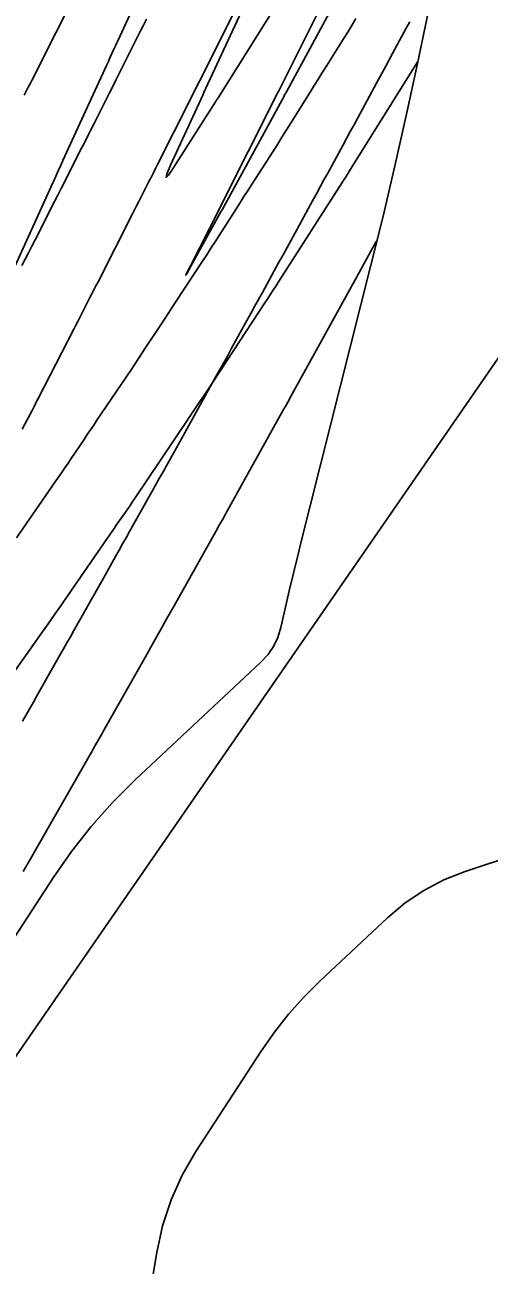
# Model space of a CAD drawing. Extents: x 1005228 to 1008882, y 1883389 to 1885754.
# Drawn here: x 1008382.43 to 1008400.95, y 1884761.32 to 1884810.83 of the extents above; entities that cross this region are included whole.
import ezdxf

# ---------------------------------------------------------------- set-up
doc = ezdxf.new("R2010")
doc.units = 0
for name, color, linetype in [('ATDIMS', 7, 'Continuous'), ('C-ANNO-NOTE', 7, 'Continuous'), ('R_Erosion', 7, 'Continuous'), ('TSOBSTACLE', 7, 'Continuous')]:
    doc.layers.add(name, color=color, linetype=linetype)

msp = doc.modelspace()

# ---------------------------------------------------------------- linework, layer by layer
at = {"layer": 'ATDIMS'}
msp.add_lwpolyline([(1008384.594, 1884812.376), (1008382.731, 1884808.669), (1008382.65, 1884808.507), (1008382.569, 1884808.346), (1008382.406, 1884808.023)], dxfattribs=at)
at = {"layer": 'C-ANNO-NOTE'}
for points in [[(1008400.103, 1884818.909), (1008398.093, 1884809.29), (1008397.661, 1884807.271), (1008397.207, 1884805.256), (1008396.734, 1884803.247), (1008396.239, 1884801.242), (1008393.417, 1884790.042), (1008393.315, 1884789.634), (1008393.215, 1884789.226), (1008393.117, 1884788.817), (1008393.021, 1884788.408), (1008392.641, 1884786.77), (1008392.52, 1884786.376), (1008392.346, 1884786.012), (1008392.118, 1884785.679), (1008391.838, 1884785.377), (1008386.832, 1884780.689), (1008385.925, 1884779.787), (1008385.078, 1884778.835), (1008384.29, 1884777.834), (1008383.561, 1884776.783), (1008374.962, 1884763.547), (1008373.834, 1884761.603), (1008372.922, 1884759.575)], [(1008385.956, 1884751.431), (1008387.69, 1884761.823), (1008387.924, 1884762.892), (1008388.263, 1884763.92), (1008388.707, 1884764.907), (1008389.256, 1884765.853), (1008391.861, 1884769.863), (1008392.384, 1884770.618), (1008392.95, 1884771.337), (1008393.559, 1884772.021), (1008394.211, 1884772.668), (1008396.902, 1884775.189), (1008397.6, 1884775.776), (1008398.348, 1884776.279), (1008399.147, 1884776.696), (1008399.997, 1884777.029), (1008406.063, 1884779.043)]]:
    msp.add_lwpolyline(points, dxfattribs=at)
at = {"layer": 'R_Erosion'}
msp.add_lwpolyline([(1008518.846, 1884967.78), (1008232.578, 1884553.15), (1008225.876, 1884516.019)], dxfattribs=at)
at = {"layer": 'TSOBSTACLE'}
for points in [[(1008387.842, 1884813.889), (1008386.135, 1884810.19), (1008386.097, 1884810.108), (1008386.06, 1884810.026), (1008386.022, 1884809.945), (1008385.985, 1884809.863), (1008385.836, 1884809.536), (1008385.799, 1884809.454), (1008385.762, 1884809.372), (1008385.724, 1884809.29), (1008385.687, 1884809.208), (1008383.95, 1884805.415), (1008383.916, 1884805.341), (1008383.882, 1884805.267), (1008383.849, 1884805.193), (1008383.815, 1884805.119), (1008383.681, 1884804.822), (1008383.648, 1884804.748), (1008383.614, 1884804.673), (1008383.581, 1884804.599), (1008383.547, 1884804.525), (1008381.777, 1884800.627)], [(1008392.785, 1884812.156), (1008390.207, 1884808.026), (1008390.151, 1884807.936), (1008390.096, 1884807.846), (1008390.082, 1884807.824), (1008390.067, 1884807.802), (1008390.053, 1884807.779), (1008390.039, 1884807.757), (1008388.373, 1884805.155), (1008388.157, 1884804.833), (1008388.064, 1884804.738), (1008388.094, 1884804.868), (1008388.247, 1884805.224), (1008389.528, 1884808.022), (1008389.557, 1884808.085), (1008389.563, 1884808.098), (1008391.695, 1884812.718)], [(1008395.259, 1884812.59), (1008392.863, 1884808.154), (1008392.806, 1884808.05), (1008392.782, 1884808.005), (1008392.774, 1884807.99), (1008390.296, 1884803.448), (1008390.269, 1884803.399), (1008389.058, 1884801.197), (1008388.906, 1884800.924), (1008388.851, 1884800.835), (1008388.894, 1884800.931), (1008389.033, 1884801.21), (1008390.164, 1884803.437), (1008390.181, 1884803.47), (1008392.5, 1884808.08), (1008392.54, 1884808.159), (1008392.547, 1884808.174), (1008394.818, 1884812.733)], [(1008391.355, 1884812.504), (1008390.086, 1884809.956), (1008390, 1884809.783), (1008389.914, 1884809.611), (1008389.828, 1884809.439), (1008389.741, 1884809.266), (1008389.395, 1884808.578), (1008389.309, 1884808.405), (1008389.222, 1884808.233), (1008389.135, 1884808.061), (1008389.049, 1884807.889), (1008387.726, 1884805.26), (1008387.643, 1884805.095), (1008387.56, 1884804.93), (1008387.477, 1884804.765), (1008387.393, 1884804.6), (1008387.058, 1884803.94), (1008386.975, 1884803.775), (1008386.891, 1884803.611), (1008386.807, 1884803.446), (1008386.724, 1884803.281), (1008385.349, 1884800.573), (1008385.269, 1884800.415), (1008385.188, 1884800.257), (1008385.108, 1884800.099), (1008385.027, 1884799.941), (1008384.704, 1884799.31), (1008384.623, 1884799.152), (1008384.542, 1884798.994), (1008384.461, 1884798.837), (1008384.381, 1884798.679), (1008382.952, 1884795.893), (1008382.875, 1884795.742), (1008382.797, 1884795.591), (1008382.72, 1884795.44), (1008382.642, 1884795.29), (1008382.33, 1884794.687)], [(1008382.097, 1884790.347), (1008383.766, 1884792.765), (1008383.896, 1884792.954), (1008384.026, 1884793.143), (1008384.155, 1884793.333), (1008384.283, 1884793.523), (1008384.795, 1884794.284), (1008384.923, 1884794.475), (1008385.051, 1884794.665), (1008385.179, 1884794.855), (1008385.307, 1884795.046), (1008386.666, 1884797.064), (1008386.815, 1884797.287), (1008386.965, 1884797.511), (1008387.113, 1884797.735), (1008387.261, 1884797.96), (1008387.851, 1884798.86), (1008387.998, 1884799.085), (1008388.146, 1884799.31), (1008388.294, 1884799.534), (1008388.441, 1884799.759), (1008389.518, 1884801.4), (1008389.686, 1884801.656), (1008389.852, 1884801.913), (1008390.018, 1884802.17), (1008390.184, 1884802.427), (1008390.843, 1884803.459), (1008391.008, 1884803.717), (1008391.173, 1884803.974), (1008391.338, 1884804.232), (1008391.503, 1884804.49), (1008392.321, 1884805.768), (1008392.505, 1884806.057), (1008392.689, 1884806.347), (1008392.872, 1884806.637), (1008393.054, 1884806.928), (1008393.81, 1884808.141), (1008393.977, 1884808.408), (1008394.144, 1884808.675), (1008394.31, 1884808.942), (1008394.477, 1884809.209), (1008395.144, 1884810.277), (1008395.31, 1884810.545), (1008395.475, 1884810.812), (1008395.64, 1884811.081)], [(1008387.289, 1884811.063), (1008387.17, 1884810.825), (1008387.05, 1884810.587), (1008386.184, 1884808.864), (1008386.06, 1884808.617), (1008385.936, 1884808.37), (1008385.812, 1884808.123), (1008385.688, 1884807.877), (1008385.191, 1884806.889), (1008385.067, 1884806.643), (1008384.942, 1884806.396), (1008384.818, 1884806.149), (1008384.693, 1884805.903), (1008383.876, 1884804.292), (1008383.746, 1884804.036), (1008383.617, 1884803.781), (1008383.487, 1884803.525), (1008383.357, 1884803.27), (1008382.838, 1884802.247), (1008382.708, 1884801.992), (1008382.578, 1884801.736), (1008382.448, 1884801.481), (1008382.317, 1884801.226)], [(1008382.338, 1884783.032), (1008382.482, 1884783.286), (1008382.627, 1884783.54), (1008382.771, 1884783.794), (1008382.915, 1884784.049), (1008383.831, 1884785.669), (1008383.97, 1884785.915), (1008384.109, 1884786.161), (1008384.248, 1884786.407), (1008384.387, 1884786.652), (1008384.943, 1884787.635), (1008385.081, 1884787.881), (1008385.22, 1884788.127), (1008385.358, 1884788.373), (1008385.497, 1884788.619), (1008386.053, 1884789.612), (1008386.192, 1884789.86), (1008386.33, 1884790.107), (1008386.469, 1884790.355), (1008386.608, 1884790.602), (1008387.5, 1884792.195), (1008387.648, 1884792.459), (1008387.795, 1884792.723), (1008387.942, 1884792.988), (1008388.089, 1884793.252), (1008388.677, 1884794.31), (1008388.824, 1884794.574), (1008388.971, 1884794.839), (1008389.118, 1884795.103), (1008389.265, 1884795.368), (1008390.041, 1884796.765), (1008390.197, 1884797.047), (1008390.353, 1884797.329), (1008390.509, 1884797.611), (1008390.664, 1884797.893), (1008391.286, 1884799.023), (1008391.441, 1884799.305), (1008391.597, 1884799.588), (1008391.752, 1884799.87), (1008391.907, 1884800.152), (1008392.569, 1884801.355), (1008392.731, 1884801.649), (1008392.893, 1884801.944), (1008393.054, 1884802.239), (1008393.215, 1884802.534), (1008393.912, 1884803.811), (1008394.062, 1884804.087), (1008394.213, 1884804.362), (1008394.363, 1884804.638), (1008394.513, 1884804.914), (1008395.115, 1884806.017), (1008395.265, 1884806.292), (1008395.415, 1884806.568), (1008395.565, 1884806.844), (1008395.714, 1884807.121), (1008396.558, 1884808.682), (1008396.83, 1884809.186), (1008397.103, 1884809.69), (1008397.647, 1884810.698), (1008397.783, 1884810.95)], [(1008398.111, 1884809.374), (1008398.108, 1884809.369), (1008395.358, 1884804.959), (1008395.336, 1884804.924), (1008395.314, 1884804.89), (1008395.292, 1884804.855), (1008395.27, 1884804.82), (1008395.159, 1884804.647), (1008395.093, 1884804.544), (1008392.555, 1884800.575), (1008392.512, 1884800.509), (1008392.469, 1884800.442), (1008392.426, 1884800.376), (1008392.383, 1884800.309), (1008392.209, 1884800.044), (1008392.122, 1884799.912), (1008392.035, 1884799.779), (1008389.704, 1884796.226), (1008389.639, 1884796.126), (1008389.573, 1884796.027), (1008389.507, 1884795.928), (1008389.441, 1884795.83), (1008389.176, 1884795.435), (1008389.109, 1884795.337), (1008389.043, 1884795.238), (1008388.977, 1884795.139), (1008388.91, 1884795.041), (1008386.806, 1884791.912), (1008386.716, 1884791.779), (1008386.626, 1884791.646), (1008386.536, 1884791.513), (1008386.445, 1884791.381), (1008386.08, 1884790.853), (1008385.989, 1884790.721), (1008385.898, 1884790.589), (1008385.807, 1884790.457), (1008385.716, 1884790.325), (1008384.148, 1884788.051), (1008383.888, 1884787.675), (1008383.627, 1884787.3), (1008383.365, 1884786.925), (1008383.101, 1884786.552), (1008381.753, 1884784.644)], [(1008382.365, 1884777.03), (1008382.457, 1884777.189), (1008382.55, 1884777.351), (1008382.573, 1884777.39), (1008382.595, 1884777.429), (1008382.617, 1884777.468), (1008382.639, 1884777.506), (1008382.817, 1884777.817), (1008385.139, 1884781.889), (1008385.177, 1884781.954), (1008385.214, 1884782.02), (1008385.251, 1884782.085), (1008385.288, 1884782.15), (1008385.51, 1884782.543), (1008385.584, 1884782.674), (1008387.239, 1884785.601), (1008387.527, 1884786.11), (1008387.814, 1884786.621), (1008388.101, 1884787.131), (1008388.387, 1884787.641), (1008390.046, 1884790.602), (1008390.187, 1884790.853), (1008390.328, 1884791.104), (1008390.363, 1884791.167), (1008390.398, 1884791.23), (1008390.433, 1884791.293), (1008390.468, 1884791.356), (1008392.755, 1884795.473), (1008392.839, 1884795.624), (1008392.922, 1884795.774), (1008392.943, 1884795.811), (1008392.964, 1884795.849), (1008392.984, 1884795.887), (1008393.005, 1884795.924), (1008395.457, 1884800.38), (1008395.505, 1884800.467), (1008395.523, 1884800.5), (1008396.445, 1884802.189)]]:
    msp.add_lwpolyline(points, dxfattribs=at)

doc.saveas('drawing.dxf')
